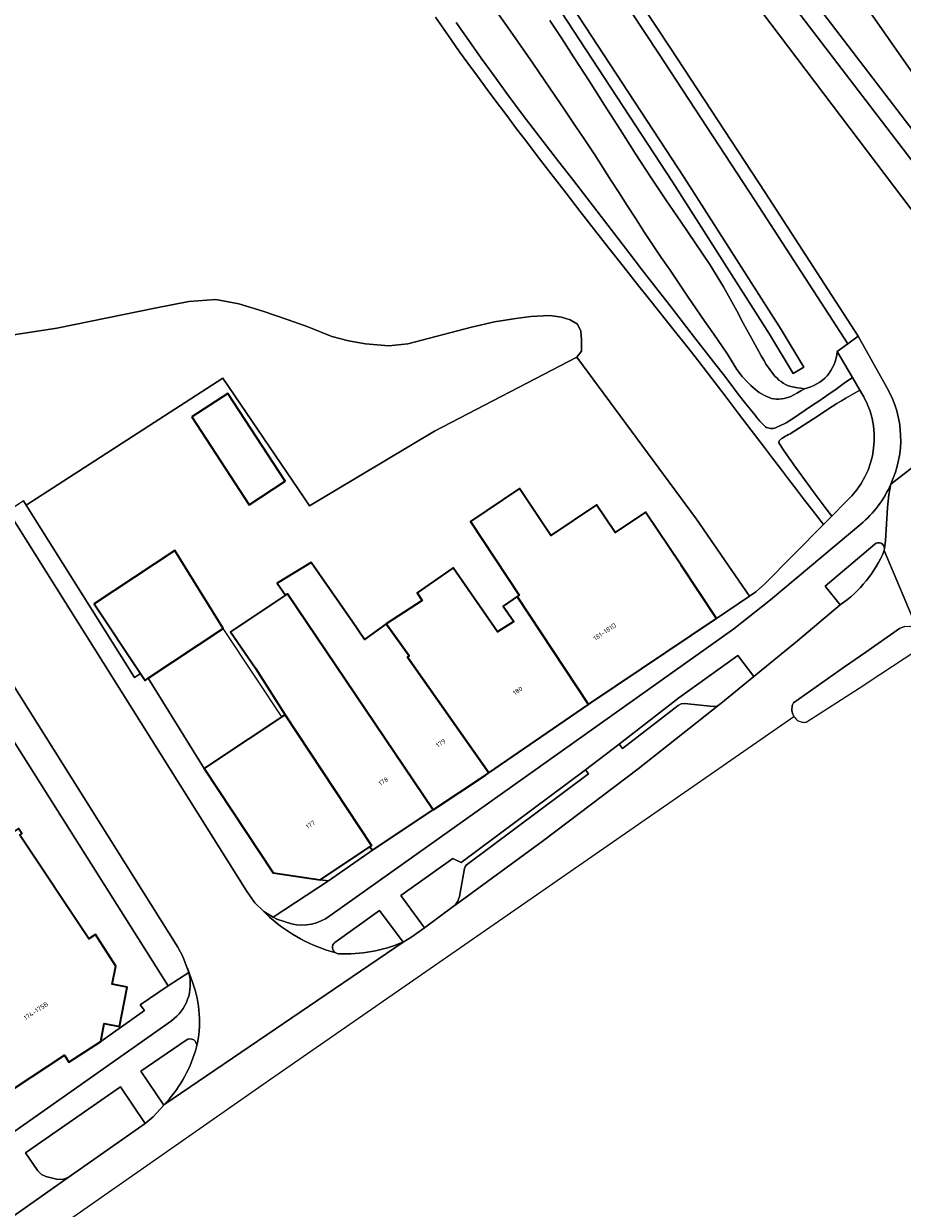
# Model space of a CAD drawing. Header units: metres. Extents: x 197700 to 204338, y 317132 to 325229.
# Tile 913 of 1056: x 203752 to 203821, y 319359 to 319452. Entities that reach past the tile are written whole.
import ezdxf
from ezdxf.enums import TextEntityAlignment as Align

# ---------------------------------------------------------------- set-up
doc = ezdxf.new("R2010")
doc.units = ezdxf.units.M
for name, color, linetype, lineweight in [('B-WE-GR-BEPLANTING_CULTUUR_BODEMBEDEKKER-GV', 90, 'Continuous', 18), ('B-WE-GR-BEPLANTING_CULTUUR_BOSPLANTSOEN-GV', 90, 'Continuous', 18), ('B-WE-GR-BEPLANTING_CULTUUR_HEESTERS-GV', 90, 'Continuous', 18), ('B-WE-GR-GRAS-GV', 60, 'Continuous', 13), ('B-WE-IE-TERREINAFSCHEIDING_KUNSTMATIG_HEKWERK-G', 20, 'IE-TERREINAFSCHEIDING-KUNSTMATIG', 18), ('B-WE-IE-TERREINAFSCHEIDING_KUNSTMATIG_MUUR-G', 90, 'IE-TERREINAFSCHEIDING-KUNSTMATIG-DICHT', 18), ('B-WE-OG-BEBOUWING-GV', 7, 'Continuous', 35), ('B-WE-OG-BEBOUWING-T18', 10, 'Continuous', 18), ('B-WE-OG-TERREIN_CULTUURSCHEIDING-GV', 7, 'Continuous', 18), ('B-WE-OG-TERREIN_ERF-GV', 7, 'Continuous', 18), ('B-WE-OG-WATER_GREPPEL-GV', 160, 'Continuous', 18), ('B-WE-VH-ONVERHARD-GV', 252, 'Continuous', 18), ('B-WE-VH-VERHARDING_ASFALT-GV', 252, 'Continuous', 18), ('B-WE-VH-VERHARDING_OPEN-GV', 252, 'Continuous', 18), ('B-WE-VH-VERHARDING_SIERBESTRATING-GV', 252, 'Continuous', 18), ('B-WE-VH-VERHARDING_TEGEL-GV', 252, 'Continuous', 18)]:
    doc.layers.add(name, color=color, linetype=linetype, lineweight=lineweight)
doc.styles.add('NLCS-ISO-M200-T18', font='NLCS-ISO.ttf', dxfattribs={"height": 0.36})
doc.linetypes.add('IE-TERREINAFSCHEIDING-KUNSTMATIG', pattern='A,4,[82,NLCS.SHX,S=0.75,R=90,X=0,Y=0],4,-2', length=10)
doc.linetypes.add('IE-TERREINAFSCHEIDING-KUNSTMATIG-DICHT', pattern='A,8,-1,[82,NLCS.SHX,S=0.75,R=90,X=0,Y=0],-1', length=10)

msp = doc.modelspace()

# ---------------------------------------------------------------- linework, layer by layer
at = {"layer": 'B-WE-GR-BEPLANTING_CULTUUR_BODEMBEDEKKER-GV'}
msp.add_lwpolyline([(203806.531, 319398.616), (203806.63, 319398.693), (203809.201, 319400.802), (203807.961, 319402.44), (203803.342, 319399.158), (203798.69, 319395.527), (203798.95, 319395.188), (203803.281, 319398.555), (203803.521, 319398.676), (203803.791, 319398.701), (203806.019, 319398.471), (203806.287, 319398.498)], close=True, dxfattribs=at)
for points in [[(203781.82, 319380.085), (203779.989, 319382.551), (203776.5, 319380.053)], [(203776.564, 319379.228), (203776.667, 319379.199), (203776.772, 319379.172)], [(203764.882, 319372.434), (203761.349, 319370.016), (203763.14, 319367.361), (203763.153, 319367.376)], [(203763.153, 319367.376), (203763.348, 319367.591)]]:
    msp.add_lwpolyline(points, dxfattribs=at)
for points in [[(203776.5, 319380.053, 0.5577), (203776.564, 319379.228)], [(203776.772, 319379.172, 0.116278), (203781.82, 319380.085)], [(203765.701, 319371.894, 0.66893), (203764.882, 319372.434)], [(203763.348, 319367.591, 0.118355), (203765.701, 319371.894)]]:
    msp.add_lwpolyline(points, format="xyb", dxfattribs=at)
at = {"layer": 'B-WE-GR-BEPLANTING_CULTUUR_BOSPLANTSOEN-GV'}
msp.add_lwpolyline([(203752.196, 319414.519), (203752.402, 319414.19), (203767.741, 319424.101), (203774.089, 319414.745), (203774.519, 319414.14), (203784.275, 319419.973), (203795.396, 319425.729), (203795.744, 319426.212), (203795.744, 319427.086), (203795.706, 319427.77), (203795.44, 319428.302), (203794.87, 319428.644), (203794.187, 319428.872), (203793.275, 319428.986), (203791.793, 319428.91), (203790.616, 319428.758), (203788.944, 319428.492), (203787.159, 319428.074), (203782.182, 319426.782), (203780.7, 319426.63), (203778.877, 319426.782), (203777.547, 319427.01), (203776.256, 319427.352), (203774.47, 319428.074), (203772.837, 319428.644), (203770.861, 319429.328), (203769, 319429.898), (203767.214, 319430.24), (203765.087, 319430.088), (203762.579, 319429.594), (203754.792, 319427.998), (203744.637, 319426.442)], dxfattribs=at)
at = {"layer": 'B-WE-GR-BEPLANTING_CULTUUR_HEESTERS-GV'}
for points in [[(203783.501, 319381.198), (203785.822, 319382.925), (203785.874, 319382.963), (203786.101, 319383.271), (203786.225, 319383.633), (203786.604, 319385.828), (203786.655, 319385.965), (203786.755, 319386.075), (203796.303, 319393.206), (203796.054, 319393.516), (203786.36, 319386.289), (203785.711, 319386.607), (203781.64, 319383.714)], [(203761.695, 319365.93), (203759.761, 319368.771), (203752.351, 319363.617), (203753.319, 319362.213), (203753.584, 319361.945), (203753.926, 319361.789), (203754.761, 319361.575), (203755.234, 319361.546), (203755.685, 319361.694)]]:
    msp.add_lwpolyline(points, close=True, dxfattribs=at)
at = {"layer": 'B-WE-GR-GRAS-GV'}
for points in [[(203679.674, 319655.736), (203697.289, 319618.393), (203705.053, 319603.834), (203733.629, 319551.41), (203742.306, 319536.525), (203770.229, 319491.217), (203777.732, 319479.531), (203803.764, 319439.773), (203811.332, 319427.891), (203813.093, 319424.953), (203812.284, 319424.451), (203810.427, 319427.546), (203802.859, 319439.428), (203776.828, 319479.187), (203769.325, 319490.873), (203741.402, 319536.181), (203732.724, 319551.066), (203704.148, 319603.49), (203696.385, 319618.049), (203678.769, 319655.392)], [(203815.703, 319426.179), (203816.534, 319426.788), (203809.302, 319437.945), (203801.754, 319449.473), (203794.294, 319460.791), (203784.761, 319475.7), (203777.424, 319487.082), (203769.465, 319499.456), (203762.387, 319510.696), (203752.94, 319525.472), (203744.652, 319539.312), (203736.26, 319553.789), (203727.934, 319568.549), (203720.186, 319582.559), (203712.21, 319597.407), (203704.878, 319611.765), (203697.596, 319626.432)], [(203813.145, 319423.276), (203812.87, 319423.119), (203812.598, 319422.95), (203812.324, 319422.787), (203812.043, 319422.648), (203811.751, 319422.551), (203811.56, 319422.512), (203811.363, 319422.482), (203811.164, 319422.465), (203810.967, 319422.464), (203810.774, 319422.482), (203810.582, 319422.522), (203810.392, 319422.582), (203810.205, 319422.658), (203810.023, 319422.745), (203809.847, 319422.837), (203809.609, 319422.984), (203809.383, 319423.153), (203809.167, 319423.339), (203808.958, 319423.533), (203808.754, 319423.728), (203808.293, 319424.233), (203807.885, 319424.788), (203807.508, 319425.372), (203807.14, 319425.964), (203806.758, 319426.543), (203806.069, 319427.531), (203805.383, 319428.522), (203804.701, 319429.515), (203804.022, 319430.51), (203803.345, 319431.507), (203802.661, 319432.517), (203801.979, 319433.529), (203801.301, 319434.543), (203800.626, 319435.56), (203799.955, 319436.579), (203799.315, 319437.567), (203798.681, 319438.56), (203798.05, 319439.554), (203797.417, 319440.547), (203796.776, 319441.535), (203796.009, 319442.698), (203795.237, 319443.857), (203794.459, 319445.012), (203793.677, 319446.165), (203792.891, 319447.315), (203791.944, 319448.695), (203790.993, 319450.072), (203790.035, 319451.444), (203789.067, 319452.809)], [(203785.958, 319451.864), (203786.942, 319450.469), (203787.927, 319449.075), (203788.92, 319447.687), (203789.924, 319446.307), (203791.201, 319444.598), (203792.496, 319442.903), (203793.801, 319441.217), (203795.11, 319439.532), (203796.415, 319437.844), (203799.431, 319433.918), (203800.438, 319432.611), (203801.447, 319431.305), (203802.403, 319430.072), (203803.361, 319428.841), (203804.32, 319427.611), (203806.236, 319425.149), (203806.822, 319424.388), (203807.405, 319423.624), (203807.989, 319422.862), (203808.579, 319422.104), (203809.179, 319421.354), (203809.3, 319421.201), (203809.419, 319421.045), (203809.54, 319420.891), (203809.665, 319420.742), (203809.799, 319420.6), (203809.872, 319420.525), (203809.945, 319420.448), (203810.021, 319420.374), (203810.101, 319420.309), (203810.187, 319420.258), (203810.283, 319420.221), (203810.387, 319420.194), (203810.494, 319420.179), (203810.602, 319420.174), (203810.706, 319420.18), (203810.804, 319420.2), (203810.9, 319420.233), (203810.995, 319420.275), (203811.09, 319420.319), (203811.184, 319420.361), (203811.716, 319420.617), (203812.225, 319420.92), (203812.719, 319421.253), (203813.208, 319421.596), (203813.7, 319421.93), (203814.347, 319422.361), (203814.987, 319422.802), (203815.624, 319423.248), (203816.26, 319423.696), (203816.898, 319424.141), (203815.703, 319426.179)], [(203793.27, 319452.015), (203794.201, 319450.604), (203795.126, 319449.19), (203796.344, 319447.302), (203797.552, 319445.406), (203798.756, 319443.509), (203799.964, 319441.614), (203801.184, 319439.727), (203802.319, 319438.03), (203803.478, 319436.347), (203804.633, 319434.663), (203805.758, 319432.96), (203806.827, 319431.224), (203807.357, 319430.292), (203807.869, 319429.349), (203808.374, 319428.401), (203808.883, 319427.456), (203809.597, 319426.183), (203809.782, 319425.842), (203809.971, 319425.505), (203810.17, 319425.174), (203810.386, 319424.855), (203810.502, 319424.694), (203810.62, 319424.533), (203810.742, 319424.376), (203810.871, 319424.225), (203811.01, 319424.086), (203811.161, 319423.954), (203811.322, 319423.83), (203811.489, 319423.715), (203811.663, 319423.612), (203811.841, 319423.524), (203812.087, 319423.438), (203812.346, 319423.384), (203812.612, 319423.348), (203812.88, 319423.317), (203813.145, 319423.276)]]:
    msp.add_lwpolyline(points, dxfattribs=at)
for points in [[(203815.703, 319426.179, -0.340067), (203813.145, 319423.276)], [(203813.145, 319423.276, 0.340067), (203815.703, 319426.179)]]:
    msp.add_lwpolyline(points, format="xyb", dxfattribs=at)
at = {"layer": 'B-WE-IE-TERREINAFSCHEIDING_KUNSTMATIG_HEKWERK-G'}
for points in [[(203774.089, 319414.745), (203774.519, 319414.14), (203784.275, 319419.973), (203795.396, 319425.729)], [(203795.396, 319425.729), (203804.713, 319413.08)], [(203752.402, 319414.19), (203767.741, 319424.101)], [(203767.741, 319424.101), (203774.089, 319414.745)], [(203804.713, 319413.08), (203808.857, 319407.093)]]:
    msp.add_lwpolyline(points, dxfattribs=at)
at = {"layer": 'B-WE-IE-TERREINAFSCHEIDING_KUNSTMATIG_MUUR-G'}
for points in [[(203770.36, 319400.68), (203767.782, 319404.564)], [(203772.361, 319397.665), (203770.36, 319400.68)]]:
    msp.add_lwpolyline(points, dxfattribs=at)
at = {"layer": 'B-WE-OG-BEBOUWING-GV'}
for points in [[(203765.319, 319421.071), (203769.811, 319414.213), (203772.621, 319416.053), (203768.129, 319422.911)], [(203790.724, 319407.062), (203796.281, 319398.627), (203796.464, 319398.752), (203806.298, 319405.338), (203803.515, 319409.492), (203800.732, 319413.646), (203798.364, 319412.06), (203796.917, 319414.22), (203793.345, 319411.826), (203790.896, 319415.482), (203787.074, 319412.922), (203790.879, 319407.169)], [(203761.928, 319400.679), (203767.782, 319404.564), (203763.989, 319410.64), (203757.716, 319406.476), (203761.32, 319401.046), (203761.675, 319400.511)], [(203772.633, 319407.154), (203772.786, 319407.256), (203784.164, 319390.406), (203788.25, 319393.12), (203788.504, 319393.294), (203782.156, 319402.322), (203782.298, 319402.42), (203780.501, 319404.91), (203778.818, 319403.688), (203777.858, 319405.074), (203774.649, 319409.712), (203771.978, 319408.101)], [(203788.504, 319393.294), (203796.281, 319398.627), (203790.724, 319407.062), (203789.631, 319406.305), (203790.456, 319405.113), (203789.192, 319404.29), (203785.729, 319409.294), (203782.91, 319407.343), (203783.306, 319406.735), (203780.501, 319404.91), (203782.298, 319402.42), (203782.156, 319402.322)], [(203779.214, 319387.511), (203779.421, 319387.255), (203784.164, 319390.406), (203772.786, 319407.256), (203772.633, 319407.154), (203768.355, 319404.301), (203770.29, 319401.453), (203770.659, 319400.878), (203772.611, 319397.831), (203779.363, 319387.61)], [(203775.343, 319384.942), (203779.214, 319387.511), (203779.363, 319387.61), (203772.611, 319397.831), (203772.361, 319397.665), (203767.104, 319394.176), (203766.287, 319393.634), (203771.689, 319385.493)], [(203749.932, 319367.488), (203750.238, 319367.691), (203750.15, 319367.824), (203755.376, 319371.256), (203755.734, 319370.711), (203758.222, 319372.313), (203758.483, 319373.722), (203759.68, 319373.485), (203760.289, 319376.556), (203759.108, 319376.807), (203759.394, 319378.196), (203757.813, 319380.663), (203757.288, 319380.338), (203751.906, 319388.431), (203752.059, 319388.547), (203751.795, 319388.946), (203747.625, 319386.187), (203746.141, 319385.205), (203748.688, 319381.379), (203743.05, 319377.658)]]:
    msp.add_lwpolyline(points, close=True, dxfattribs=at)
at = {"layer": 'B-WE-OG-TERREIN_CULTUURSCHEIDING-GV'}
for points in [[(203826.258, 319430.958), (203829.698, 319433.4), (203826.521, 319437.997), (203827.854, 319438.943), (203806.953, 319468.866)], [(203804.945, 319462.176), (203805.773, 319458.833), (203805.612, 319458.762), (203805.812, 319458.212), (203807.2, 319456.268), (203809.157, 319453.575), (203826.258, 319430.958)], [(203794.294, 319460.791), (203801.754, 319449.473), (203809.302, 319437.945), (203816.534, 319426.788), (203817.342, 319427.38), (203810.08, 319438.583), (203802.693, 319449.865), (203795.161, 319461.292)], [(203789.067, 319452.809), (203790.035, 319451.444), (203790.993, 319450.072), (203791.944, 319448.695), (203792.891, 319447.315), (203793.677, 319446.165), (203794.459, 319445.012), (203795.237, 319443.857), (203796.009, 319442.698), (203796.776, 319441.535), (203797.417, 319440.547), (203798.05, 319439.554), (203798.681, 319438.56), (203799.315, 319437.567), (203799.955, 319436.579), (203800.626, 319435.56), (203801.301, 319434.543), (203801.979, 319433.529), (203802.661, 319432.517), (203803.345, 319431.507), (203804.022, 319430.51), (203804.701, 319429.515), (203805.383, 319428.522), (203806.069, 319427.531), (203806.758, 319426.543), (203807.14, 319425.964), (203807.508, 319425.372), (203807.885, 319424.788), (203808.293, 319424.233), (203808.754, 319423.728), (203808.958, 319423.533), (203809.167, 319423.339), (203809.383, 319423.153), (203809.609, 319422.984), (203809.847, 319422.837), (203810.023, 319422.745), (203810.205, 319422.658), (203810.392, 319422.582), (203810.582, 319422.522), (203810.774, 319422.482), (203810.967, 319422.464), (203811.164, 319422.465), (203811.363, 319422.482), (203811.56, 319422.512), (203811.751, 319422.551), (203812.043, 319422.648), (203812.324, 319422.787), (203812.598, 319422.95), (203812.87, 319423.119), (203813.145, 319423.276), (203812.88, 319423.317), (203812.612, 319423.348), (203812.346, 319423.384), (203812.087, 319423.438), (203811.841, 319423.524), (203811.663, 319423.612), (203811.489, 319423.715), (203811.322, 319423.83), (203811.161, 319423.954), (203811.01, 319424.086), (203810.871, 319424.225), (203810.742, 319424.376), (203810.62, 319424.533), (203810.502, 319424.694), (203810.386, 319424.855), (203810.17, 319425.174), (203809.971, 319425.505), (203809.782, 319425.842), (203809.597, 319426.183), (203808.883, 319427.456), (203808.374, 319428.401), (203807.869, 319429.349), (203807.357, 319430.292), (203806.827, 319431.224), (203805.758, 319432.96), (203804.633, 319434.663), (203803.478, 319436.347), (203802.319, 319438.03), (203801.184, 319439.727), (203799.964, 319441.614), (203798.756, 319443.509), (203797.552, 319445.406), (203796.344, 319447.302), (203795.126, 319449.19), (203794.201, 319450.604), (203793.27, 319452.015)], [(203808.857, 319407.093), (203809.346, 319407.428), (203810.042, 319408.009), (203814.64, 319412.677), (203813.747, 319413.82), (203813.153, 319414.583), (203812.524, 319415.4), (203811.898, 319416.219), (203811.273, 319417.039), (203810.65, 319417.86), (203810.025, 319418.68), (203809.001, 319420.027), (203807.979, 319421.377), (203806.956, 319422.725), (203805.929, 319424.07), (203804.894, 319425.409), (203803.947, 319426.613), (203802.993, 319427.812), (203801.079, 319430.205), (203800.127, 319431.405), (203799.005, 319432.83), (203797.886, 319434.256), (203796.77, 319435.685), (203795.656, 319437.115), (203794.545, 319438.548), (203792.993, 319440.554), (203792.219, 319441.558), (203791.447, 319442.565), (203790.68, 319443.574), (203789.911, 319444.592), (203789.143, 319445.611), (203788.38, 319446.633), (203787.622, 319447.66), (203786.871, 319448.691), (203786.236, 319449.58), (203785.608, 319450.473), (203784.358, 319452.265)], [(203744.637, 319426.442), (203754.792, 319427.998), (203762.579, 319429.594), (203765.087, 319430.088), (203767.214, 319430.24), (203769, 319429.898), (203770.861, 319429.328), (203772.837, 319428.644), (203774.47, 319428.074), (203776.256, 319427.352), (203777.547, 319427.01), (203778.877, 319426.782), (203780.7, 319426.63), (203782.182, 319426.782), (203787.159, 319428.074), (203788.944, 319428.492), (203790.616, 319428.758), (203791.793, 319428.91), (203793.275, 319428.986), (203794.187, 319428.872), (203794.87, 319428.644), (203795.44, 319428.302), (203795.706, 319427.77), (203795.744, 319427.086), (203795.744, 319426.212), (203795.396, 319425.729), (203804.713, 319413.08), (203808.857, 319407.093)], [(203817.474, 319423.159), (203817.114, 319422.95), (203816.394, 319422.535), (203816.035, 319422.325), (203815.678, 319422.112), (203814.942, 319421.65), (203814.217, 319421.17), (203813.495, 319420.686), (203812.767, 319420.211), (203812.026, 319419.757), (203811.907, 319419.691), (203811.786, 319419.627), (203811.666, 319419.562), (203811.549, 319419.494), (203811.436, 319419.418), (203811.387, 319419.384), (203811.336, 319419.351), (203811.288, 319419.316), (203811.244, 319419.278), (203811.19, 319419.197), (203811.161, 319419.115), (203811.141, 319419.044), (203811.536, 319418.461), (203812.335, 319417.321), (203812.737, 319416.753), (203813.144, 319416.188), (203813.567, 319415.613), (203813.994, 319415.041), (203814.855, 319413.901), (203815.284, 319413.331), (203816.415, 319414.479)]]:
    msp.add_lwpolyline(points, dxfattribs=at)
msp.add_lwpolyline([(203807.954, 319461.298), (203825.809, 319437.966), (203824.689, 319436.978), (203806.834, 319460.31)], close=True, dxfattribs=at)
msp.add_lwpolyline([(203816.415, 319414.479, 0.370416), (203817.474, 319423.159)], format="xyb", dxfattribs=at)
at = {"layer": 'B-WE-OG-TERREIN_ERF-GV'}
for points in [[(203806.298, 319405.338), (203808.857, 319407.093), (203804.713, 319413.08), (203795.396, 319425.729), (203784.275, 319419.973), (203774.519, 319414.14), (203774.089, 319414.745), (203767.741, 319424.101), (203752.402, 319414.19), (203760.846, 319400.73), (203761.32, 319401.046), (203757.716, 319406.476), (203763.989, 319410.64), (203767.782, 319404.564), (203761.928, 319400.679), (203766.287, 319393.634), (203767.104, 319394.176), (203772.361, 319397.665), (203772.611, 319397.831), (203770.659, 319400.878), (203770.29, 319401.453), (203768.355, 319404.301), (203772.633, 319407.154), (203771.978, 319408.101), (203774.649, 319409.712), (203777.858, 319405.074), (203778.818, 319403.688), (203780.501, 319404.91), (203783.306, 319406.735), (203782.91, 319407.343), (203785.729, 319409.294), (203789.192, 319404.29), (203790.456, 319405.113), (203789.631, 319406.305), (203790.724, 319407.062), (203790.879, 319407.169), (203787.074, 319412.922), (203790.896, 319415.482), (203793.345, 319411.826), (203796.917, 319414.22), (203798.364, 319412.06), (203800.732, 319413.646), (203803.515, 319409.492)], [(203765.319, 319421.071), (203768.129, 319422.911), (203772.621, 319416.053), (203769.811, 319414.213)], [(203779.421, 319387.255), (203779.214, 319387.511), (203775.343, 319384.942), (203775.999, 319384.861)]]:
    msp.add_lwpolyline(points, close=True, dxfattribs=at)
msp.add_lwpolyline([(203751.906, 319388.431), (203757.288, 319380.338), (203757.813, 319380.663), (203759.394, 319378.196), (203759.108, 319376.807), (203760.289, 319376.556), (203759.68, 319373.485), (203758.483, 319373.722), (203758.222, 319372.313), (203761.628, 319374.732), (203761.294, 319375.187), (203763.476, 319376.657), (203743.849, 319407.704)], dxfattribs=at)
at = {"layer": 'B-WE-OG-WATER_GREPPEL-GV'}
msp.add_lwpolyline([(203678.769, 319655.392), (203696.385, 319618.049), (203704.148, 319603.49), (203732.724, 319551.066), (203741.402, 319536.181), (203769.325, 319490.873), (203776.828, 319479.187), (203802.859, 319439.428), (203810.427, 319427.546), (203812.284, 319424.451), (203813.093, 319424.953), (203811.332, 319427.891), (203803.764, 319439.773), (203777.732, 319479.531), (203770.229, 319491.217), (203742.306, 319536.525), (203733.629, 319551.41), (203705.053, 319603.834), (203697.289, 319618.393), (203679.674, 319655.736)], dxfattribs=at)
msp.add_lwpolyline([(203807.954, 319461.298), (203806.834, 319460.31), (203824.689, 319436.978), (203825.809, 319437.966)], close=True, dxfattribs=at)
at = {"layer": 'B-WE-VH-ONVERHARD-GV'}
for points in [[(203784.358, 319452.265), (203785.608, 319450.473), (203786.236, 319449.58), (203786.871, 319448.691), (203787.622, 319447.66), (203788.38, 319446.633), (203789.143, 319445.611), (203789.911, 319444.592), (203790.68, 319443.574), (203791.447, 319442.565), (203792.219, 319441.558), (203792.993, 319440.554), (203794.545, 319438.548), (203795.656, 319437.115), (203796.77, 319435.685), (203797.886, 319434.256), (203799.005, 319432.83), (203800.127, 319431.405), (203801.079, 319430.205), (203802.993, 319427.812), (203803.947, 319426.613), (203804.894, 319425.409), (203805.929, 319424.07), (203806.956, 319422.725), (203807.979, 319421.377), (203809.001, 319420.027), (203810.025, 319418.68), (203810.65, 319417.86), (203811.273, 319417.039), (203811.898, 319416.219), (203812.524, 319415.4), (203813.153, 319414.583), (203813.747, 319413.82), (203814.64, 319412.677)], [(203814.64, 319412.677), (203815.284, 319413.331), (203814.855, 319413.901), (203813.994, 319415.041), (203813.567, 319415.613), (203813.144, 319416.188), (203812.737, 319416.753), (203812.335, 319417.321), (203811.536, 319418.461), (203811.141, 319419.044), (203811.161, 319419.115), (203811.19, 319419.197), (203811.244, 319419.278), (203811.288, 319419.316), (203811.336, 319419.351), (203811.387, 319419.384), (203811.436, 319419.418), (203811.549, 319419.494), (203811.666, 319419.562), (203811.786, 319419.627), (203811.907, 319419.691), (203812.026, 319419.757), (203812.767, 319420.211), (203813.495, 319420.686), (203814.217, 319421.17), (203814.942, 319421.65), (203815.678, 319422.112), (203816.035, 319422.325), (203816.394, 319422.535), (203817.114, 319422.95), (203817.474, 319423.159), (203816.898, 319424.141), (203816.26, 319423.696), (203815.624, 319423.248), (203814.987, 319422.802), (203814.347, 319422.361), (203813.7, 319421.93), (203813.208, 319421.596), (203812.719, 319421.253), (203812.225, 319420.92), (203811.716, 319420.617), (203811.184, 319420.361), (203811.09, 319420.319), (203810.995, 319420.275), (203810.9, 319420.233), (203810.804, 319420.2), (203810.706, 319420.18), (203810.602, 319420.174), (203810.494, 319420.179), (203810.387, 319420.194), (203810.283, 319420.221), (203810.187, 319420.258), (203810.101, 319420.309), (203810.021, 319420.374), (203809.945, 319420.448), (203809.872, 319420.525), (203809.799, 319420.6), (203809.665, 319420.742), (203809.54, 319420.891), (203809.419, 319421.045), (203809.3, 319421.201), (203809.179, 319421.354), (203808.579, 319422.104), (203807.989, 319422.862), (203807.405, 319423.624), (203806.822, 319424.388), (203806.236, 319425.149), (203804.32, 319427.611), (203803.361, 319428.841), (203802.403, 319430.072), (203801.447, 319431.305), (203800.438, 319432.611), (203799.431, 319433.918), (203796.415, 319437.844), (203795.11, 319439.532), (203793.801, 319441.217), (203792.496, 319442.903), (203791.201, 319444.598), (203789.924, 319446.307), (203788.92, 319447.687), (203787.927, 319449.075), (203786.942, 319450.469), (203785.958, 319451.864)]]:
    msp.add_lwpolyline(points, dxfattribs=at)
at = {"layer": 'B-WE-VH-VERHARDING_ASFALT-GV'}
for points in [[(203698.486, 319626.889), (203705.77, 319612.218), (203713.107, 319597.85), (203721.064, 319583.037), (203728.812, 319569.028), (203737.117, 319554.304), (203745.511, 319539.824), (203753.783, 319526.01), (203763.178, 319511.316), (203770.303, 319500), (203778.423, 319487.377), (203785.734, 319476.036), (203795.161, 319461.292), (203802.693, 319449.865), (203810.08, 319438.583), (203817.342, 319427.38), (203819.595, 319423.37)], [(203827.881, 319429.487), (203827.588, 319429.308), (203826.258, 319430.958), (203809.157, 319453.575), (203807.2, 319456.268), (203805.812, 319458.212), (203805.612, 319458.762), (203805.773, 319458.833), (203804.945, 319462.176)], [(203771.389, 319382.034), (203770.947, 319382.48), (203770.239, 319383.144), (203769.596, 319384.085), (203750.98, 319413.707), (203750.562, 319414.372), (203739.144, 319432.54), (203738.409, 319433.711), (203736.638, 319436.529), (203730.817, 319432.871), (203731.852, 319431.223), (203764.234, 319379.67), (203764.624, 319378.961), (203764.975, 319378.054), (203765.011, 319377.957), (203765.384, 319376.943)], [(203832.702, 319425.761), (203819.888, 319415.828), (203819.729, 319414.992), (203819.625, 319414.007), (203819.47, 319411.411), (203819.398, 319410.804), (203819.378, 319410.636), (203822.06, 319404.3)], [(203819.888, 319415.828), (203832.702, 319425.761)], [(203724.872, 319336.844), (203771.396, 319369.324), (203812.069, 319397.51), (203812.336, 319397.692), (203812.288, 319397.774), (203812.248, 319397.861), (203812.216, 319397.95), (203812.192, 319398.042), (203812.177, 319398.136), (203812.169, 319398.23), (203812.17, 319398.326), (203812.18, 319398.42), (203812.198, 319398.513), (203812.225, 319398.605), (203812.259, 319398.693), (203812.285, 319398.748), (203816.278, 319401.559), (203817.931, 319402.699), (203820.579, 319404.548), (203820.957, 319404.715), (203821.37, 319404.727), (203821.757, 319404.581), (203822.06, 319404.3), (203819.378, 319410.636)], [(203815.945, 319406.404), (203812.607, 319403.601), (203809.201, 319400.802), (203806.63, 319398.693), (203806.531, 319398.616), (203800.16, 319393.616), (203792.788, 319388.014), (203785.874, 319382.963), (203785.822, 319382.925), (203783.501, 319381.198), (203782.504, 319380.481), (203781.82, 319380.085), (203763.153, 319367.376), (203763.14, 319367.361)], [(203763.153, 319367.376), (203781.82, 319380.085)], [(203776.772, 319379.172), (203776.667, 319379.199), (203776.564, 319379.228)], [(203763.14, 319367.361), (203762.302, 319366.436), (203761.695, 319365.93), (203755.685, 319361.694), (203748.053, 319356.345)], [(203763.348, 319367.591), (203763.153, 319367.376)]]:
    msp.add_lwpolyline(points, dxfattribs=at)
for points in [[(203819.595, 319423.37, -0.243562), (203819.888, 319415.828)], [(203819.378, 319410.636, -0.14545), (203815.945, 319406.404)], [(203776.564, 319379.228, -0.114695), (203771.389, 319382.034)], [(203781.82, 319380.085, -0.116278), (203776.772, 319379.172)], [(203765.384, 319376.943, -0.143981), (203765.701, 319371.894)], [(203765.701, 319371.894, -0.118355), (203763.348, 319367.591)]]:
    msp.add_lwpolyline(points, format="xyb", dxfattribs=at)
msp.add_lwpolyline([(203785.874, 319382.963), (203792.788, 319388.014), (203800.16, 319393.616), (203806.531, 319398.616), (203806.287, 319398.498), (203806.019, 319398.471), (203803.791, 319398.701), (203803.521, 319398.676), (203803.281, 319398.555), (203798.95, 319395.188), (203798.69, 319395.527), (203796.054, 319393.516), (203796.303, 319393.206), (203786.755, 319386.075), (203786.655, 319385.965), (203786.604, 319385.828), (203786.225, 319383.633), (203786.101, 319383.271)], close=True, dxfattribs=at)
at = {"layer": 'B-WE-VH-VERHARDING_OPEN-GV'}
msp.add_lwpolyline([(203806.953, 319468.866), (203827.854, 319438.943)], dxfattribs=at)
at = {"layer": 'B-WE-VH-VERHARDING_SIERBESTRATING-GV'}
msp.add_lwpolyline([(203820.957, 319404.715), (203820.579, 319404.548), (203817.931, 319402.699), (203816.278, 319401.559), (203812.285, 319398.748), (203812.259, 319398.693), (203812.225, 319398.605), (203812.198, 319398.513), (203812.18, 319398.42), (203812.17, 319398.326), (203812.169, 319398.23), (203812.177, 319398.136), (203812.192, 319398.042), (203812.216, 319397.95), (203812.248, 319397.861), (203812.288, 319397.774), (203812.336, 319397.692), (203812.368, 319397.64), (203812.417, 319397.574), (203812.471, 319397.512), (203812.531, 319397.455), (203812.595, 319397.404), (203812.664, 319397.359), (203812.736, 319397.32), (203812.812, 319397.288), (203812.89, 319397.263), (203812.97, 319397.245), (203813.051, 319397.234), (203813.134, 319397.23), (203813.216, 319397.234), (203813.297, 319397.245), (203817.415, 319399.906), (203819.112, 319401.012), (203821.84, 319402.814)], dxfattribs=at)
at = {"layer": 'B-WE-VH-VERHARDING_TEGEL-GV'}
for points in [[(203743.849, 319407.704), (203763.476, 319376.657), (203765.087, 319377.713), (203765.051, 319377.835), (203765.011, 319377.957), (203764.975, 319378.054), (203764.624, 319378.961), (203764.234, 319379.67), (203731.852, 319431.223), (203729.944, 319429.84), (203731.164, 319427.786), (203732.581, 319425.529)], [(203752.402, 319414.19), (203752.196, 319414.519), (203750.98, 319413.707), (203769.596, 319384.085), (203770.239, 319383.144), (203770.947, 319382.48), (203771.685, 319382.035), (203775.999, 319384.861), (203775.343, 319384.942), (203771.689, 319385.493), (203766.287, 319393.634), (203761.928, 319400.679), (203761.675, 319400.511), (203761.32, 319401.046), (203760.846, 319400.73)]]:
    msp.add_lwpolyline(points, close=True, dxfattribs=at)
for points in [[(203819.595, 319423.37), (203817.342, 319427.38), (203816.534, 319426.788), (203815.703, 319426.179), (203816.898, 319424.141), (203817.474, 319423.159)], [(203819.398, 319410.804), (203819.47, 319411.411), (203819.625, 319414.007), (203819.729, 319414.992), (203819.888, 319415.828)], [(203816.415, 319414.479), (203815.284, 319413.331), (203814.64, 319412.677), (203810.042, 319408.009), (203809.346, 319407.428), (203808.857, 319407.093), (203806.298, 319405.338), (203796.464, 319398.752), (203796.281, 319398.627), (203788.504, 319393.294), (203788.25, 319393.12), (203784.164, 319390.406), (203779.421, 319387.255), (203775.999, 319384.861), (203771.685, 319382.035), (203771.968, 319381.864), (203773.104, 319381.501)], [(203817.548, 319412.702), (203810.498, 319406.789), (203807.645, 319404.532), (203776.101, 319382.126)], [(203776.101, 319382.126), (203807.645, 319404.532), (203810.498, 319406.789), (203817.548, 319412.702)], [(203776.5, 319380.053), (203779.989, 319382.551), (203781.82, 319380.085), (203782.504, 319380.481), (203783.501, 319381.198), (203781.64, 319383.714), (203785.711, 319386.607), (203786.36, 319386.289), (203796.054, 319393.516), (203798.69, 319395.527), (203803.342, 319399.158), (203807.961, 319402.44), (203809.201, 319400.802), (203812.607, 319403.601), (203815.945, 319406.404), (203814.774, 319407.85), (203818.651, 319411.141)], [(203818.651, 319411.141), (203814.774, 319407.85), (203815.945, 319406.404)], [(203819.378, 319410.636), (203819.398, 319410.804)], [(203773.104, 319381.501), (203771.968, 319381.864), (203771.685, 319382.035), (203770.947, 319382.48), (203771.389, 319382.034)], [(203765.087, 319377.713), (203763.476, 319376.657), (203761.294, 319375.187), (203761.628, 319374.732), (203758.222, 319372.313), (203755.734, 319370.711), (203755.376, 319371.256), (203750.15, 319367.824), (203750.238, 319367.691), (203749.932, 319367.488), (203749.031, 319366.888), (203748.942, 319367.022), (203745.694, 319364.863), (203743.044, 319363.12), (203737.349, 319359.343), (203733.951, 319356.937)], [(203765.384, 319376.943), (203765.011, 319377.957), (203765.051, 319377.835), (203765.087, 319377.713)], [(203723.636, 319349.693), (203718.322, 319345.978), (203719.149, 319344.824), (203729.776, 319352.276), (203732.121, 319351.692), (203763.729, 319373.944)], [(203763.729, 319373.944), (203732.121, 319351.692), (203720.214, 319343.34), (203721.952, 319340.916), (203733.954, 319349.326), (203748.086, 319359.254), (203748.485, 319358.674), (203748.614, 319358.371), (203748.622, 319358.042), (203748.429, 319356.957), (203748.298, 319356.615), (203748.053, 319356.345), (203755.685, 319361.694), (203755.234, 319361.546), (203754.761, 319361.575), (203753.926, 319361.789), (203753.584, 319361.945), (203753.319, 319362.213), (203752.351, 319363.617), (203759.761, 319368.771), (203761.695, 319365.93)], [(203761.695, 319365.93), (203762.302, 319366.436), (203763.14, 319367.361), (203761.349, 319370.016), (203764.882, 319372.434)]]:
    msp.add_lwpolyline(points, dxfattribs=at)
for points in [[(203817.474, 319423.159, -0.370416), (203816.415, 319414.479)], [(203819.888, 319415.828, 0.243562), (203819.595, 319423.37)], [(203819.888, 319415.828, -0.117087), (203817.548, 319412.702)], [(203817.548, 319412.702, 0.117087), (203819.888, 319415.828)], [(203819.398, 319410.804, 0.63078), (203818.651, 319411.141)], [(203818.651, 319411.141, -0.63078), (203819.398, 319410.804)], [(203815.945, 319406.404, 0.14545), (203819.378, 319410.636)], [(203771.389, 319382.034, 0.114695), (203776.564, 319379.228)], [(203776.101, 319382.126, -0.219218), (203773.104, 319381.501)], [(203773.104, 319381.501, 0.219218), (203776.101, 319382.126)], [(203776.564, 319379.228, -0.5577), (203776.5, 319380.053)], [(203765.087, 319377.713, -0.315753), (203763.729, 319373.944)], [(203763.729, 319373.944, 0.315753), (203765.087, 319377.713)], [(203765.701, 319371.894, 0.143981), (203765.384, 319376.943)], [(203764.882, 319372.434, -0.66893), (203765.701, 319371.894)]]:
    msp.add_lwpolyline(points, format="xyb", dxfattribs=at)

# ---------------------------------------------------------------- texts
at = {"layer": 'B-WE-OG-BEBOUWING-T18', "style": 'NLCS-ISO-M200-T18'}
for s, rotation, p in [('181-181D', 33.8, (203797.564, 319404.303)), ('180', 34.4, (203790.77, 319399.698)), ('179', 33.5, (203784.762, 319395.605)), ('178', 33.6, (203780.274, 319392.624)), ('177', 33.5, (203774.589, 319389.243)), ('174-175B', 33.3, (203753.16, 319374.711))]:
    msp.add_text(s, height=0.36, rotation=rotation, dxfattribs=at).set_placement(p, align=Align.MIDDLE)

doc.saveas('drawing.dxf')
